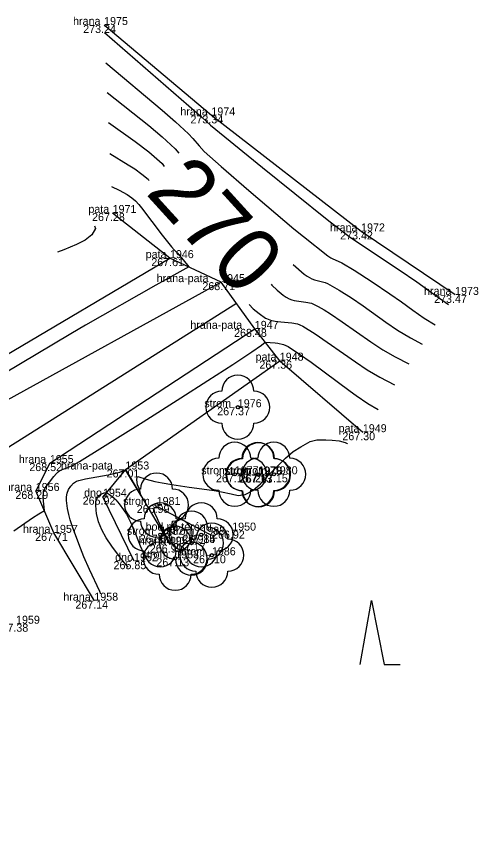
# Model space of a CAD drawing. Extents: x -567962 to -566460, y -1093720 to -1089838.
# Drawn here: x -566686.2 to -566657.3, y -1090086.6 to -1090034.8 of the extents above; entities that cross this region are included whole.
import ezdxf

# ---------------------------------------------------------------- set-up
doc = ezdxf.new("R2010")
doc.units = 0
for name, color, linetype in [('0_osa hráze', 7, 'Continuous'), ('bod_znacka', 7, 'Continuous'), ('cislo_bodu', 7, 'Continuous'), ('hlavni_vrst', 7, 'Continuous'), ('hrana_L', 7, 'Continuous'), ('hrana_P', 7, 'Continuous'), ('kod_bodu', 7, 'Continuous'), ('norm_vrst', 7, 'Continuous'), ('ostatni', 7, 'Continuous'), ('Popis_hl_vrs', 7, 'Continuous'), ('stromy', 7, 'Continuous'), ('Vrstva 1', 7, 'Continuous'), ('vyska_bodu', 7, 'Continuous')]:
    doc.layers.add(name, color=color, linetype=linetype)

# ---------------------------------------------------------------- blocks, each defined once
blk = doc.blocks.new('3.08')
at = {"layer": 'Vrstva 1'}
blk.add_lwpolyline([(-0.07, 0), (0, 0.4), (0.08, 0), (0.18, 0)], dxfattribs=at)

msp = doc.modelspace()

# ---------------------------------------------------------------- linework, layer by layer
at = {"layer": '0_osa hráze'}
msp.add_lwpolyline([(-566672.431, -1090052.714), (-566840.66, -1090158.92), (-566848.661, -1090164.285)], dxfattribs=at)
at = {"layer": 'bod_znacka'}
for p, q in [((-566680.7, -1090035.31), (-566680.7, -1090035.31)), ((-566674, -1090040.96), (-566674, -1090040.96)), ((-566680.17, -1090047.06), (-566680.17, -1090047.06)), ((-566664.65, -1090048.21), (-566664.65, -1090048.21)), ((-566676.59, -1090049.88), (-566676.59, -1090049.88)), ((-566673.39, -1090051.38), (-566673.39, -1090051.38)), ((-566658.78, -1090052.18), (-566658.78, -1090052.18)), ((-566671.29, -1090054.3), (-566671.29, -1090054.3)), ((-566669.73, -1090056.29), (-566669.73, -1090056.29)), ((-566672.35, -1090059.2), (-566672.35, -1090059.2)), ((-566664.54, -1090060.76), (-566664.54, -1090060.76)), ((-566684.09, -1090062.69), (-566684.09, -1090062.69)), ((-566679.37, -1090063.09), (-566679.37, -1090063.09)), ((-566672.54, -1090063.39), (-566672.54, -1090063.39)), ((-566671.09, -1090063.4), (-566671.09, -1090063.4)), ((-566671.05, -1090063.42), (-566671.05, -1090063.42)), ((-566670.1, -1090063.39), (-566670.1, -1090063.39)), ((-566684.97, -1090064.43), (-566684.97, -1090064.43)), ((-566680.77, -1090064.79), (-566680.77, -1090064.79)), ((-566677.42, -1090065.31), (-566677.42, -1090065.31)), ((-566683.83, -1090067.05), (-566683.83, -1090067.05)), ((-566672.7, -1090066.91), (-566672.7, -1090066.91)), ((-566677.19, -1090067.17), (-566677.19, -1090067.17)), ((-566674.63, -1090067.17), (-566674.63, -1090067.17)), ((-566676.6, -1090067.78), (-566676.6, -1090067.78)), ((-566675.24, -1090067.69), (-566675.24, -1090067.69)), ((-566673.97, -1090068.45), (-566673.97, -1090068.45)), ((-566678.83, -1090068.82), (-566678.83, -1090068.82)), ((-566676.26, -1090068.64), (-566676.26, -1090068.64)), ((-566681.31, -1090071.29), (-566681.31, -1090071.29))]:
    msp.add_line(p, q, dxfattribs=at)
at = {"layer": 'hlavni_vrst'}
for points in [[(-566680.425, -1090041.397), (-566678.758, -1090042.593), (-566677.902, -1090043.24), (-566677.073, -1090043.972), (-566676.939, -1090044.147)], [(-566670.263, -1090051.515), (-566670.216, -1090051.563), (-566669.883, -1090051.887), (-566669.515, -1090052.193), (-566669.327, -1090052.323), (-566669.145, -1090052.425), (-566668.978, -1090052.485), (-566668.829, -1090052.528), (-566668.101, -1090052.629), (-566667.757, -1090052.7), (-566667.614, -1090052.752), (-566667.337, -1090052.895), (-566666.956, -1090053.121), (-566666.569, -1090053.361), (-566665.835, -1090053.854), (-566664.044, -1090055.117), (-566663.297, -1090055.602), (-566662.512, -1090056.059), (-566661.665, -1090056.478)]]:
    msp.add_lwpolyline(points, dxfattribs=at)
at = {"layer": 'hrana_L'}
for p, q in [((-566674, -1090040.96), (-566680.7, -1090035.31)), ((-566664.65, -1090048.21), (-566674, -1090040.96)), ((-566676.59, -1090049.88), (-566680.17, -1090047.06)), ((-566658.78, -1090052.18), (-566664.65, -1090048.21)), ((-566691.27, -1090058.57), (-566676.59, -1090049.88)), ((-566673.39, -1090051.38), (-566676.59, -1090049.88)), ((-566673.39, -1090051.38), (-566690.38, -1090060.76)), ((-566671.29, -1090054.3), (-566673.39, -1090051.38)), ((-566684.09, -1090062.69), (-566671.29, -1090054.3)), ((-566669.73, -1090056.29), (-566671.29, -1090054.3)), ((-566679.37, -1090063.09), (-566669.73, -1090056.29)), ((-566669.73, -1090056.29), (-566664.54, -1090060.76)), ((-566684.09, -1090062.69), (-566684.97, -1090064.43)), ((-566679.37, -1090063.09), (-566680.77, -1090064.79)), ((-566679.37, -1090063.09), (-566676.6, -1090067.78)), ((-566683.83, -1090067.05), (-566684.97, -1090064.43)), ((-566681.31, -1090071.29), (-566683.83, -1090067.05))]:
    msp.add_line(p, q, dxfattribs=at)
at = {"layer": 'hrana_P'}
msp.add_line((-566678.83, -1090068.82), (-566680.77, -1090064.79), dxfattribs=at)
at = {"layer": 'norm_vrst'}
for points in [[(-566680.679, -1090035.773), (-566675.404, -1090040.362), (-566674.575, -1090041.096), (-566674.057, -1090041.579), (-566670.809, -1090044.224), (-566666.776, -1090047.471), (-566665.319, -1090048.601), (-566662.271, -1090050.617), (-566661.177, -1090051.366), (-566660.102, -1090052.136), (-566659.757, -1090052.392), (-566659.188, -1090052.788)], [(-566680.593, -1090037.675), (-566677.083, -1090040.64), (-566676.25, -1090041.362), (-566675.43, -1090042.119), (-566675.159, -1090042.413), (-566674.772, -1090042.87), (-566674.444, -1090043.212), (-566673.379, -1090044.16), (-566671.664, -1090045.658), (-566669.985, -1090047.095), (-566668.843, -1090048.053), (-566668.257, -1090048.527), (-566666.72, -1090049.73), (-566666.536, -1090049.865), (-566666.46, -1090049.91), (-566665.844, -1090050.172), (-566665.075, -1090050.642), (-566663.952, -1090051.367), (-566662.849, -1090052.112), (-566662.132, -1090052.62), (-566661.427, -1090053.138), (-566660.701, -1090053.642), (-566660.028, -1090054.039)], [(-566680.51, -1090039.532), (-566677.912, -1090041.594), (-566677.073, -1090042.291), (-566676.254, -1090043.05), (-566676.029, -1090043.319)], [(-566680.338, -1090043.332), (-566679.192, -1090044.041), (-566678.777, -1090044.308), (-566678.337, -1090044.64), (-566677.957, -1090044.949), (-566677.899, -1090045.021)], [(-566680.245, -1090045.402), (-566679.768, -1090045.63), (-566679.258, -1090045.893), (-566678.959, -1090046.104), (-566678.749, -1090046.294), (-566678.541, -1090046.524), (-566678.359, -1090046.742), (-566677.078, -1090048.447), (-566676.493, -1090049.17), (-566676.319, -1090049.367), (-566676.145, -1090049.548), (-566675.766, -1090049.98), (-566675.411, -1090050.433), (-566677.475, -1090051.567), (-566681.854, -1090054.063), (-566682.788, -1090054.611), (-566690.167, -1090059.001)], [(-566681.29, -1090047.856), (-566681.247, -1090048.03), (-566681.465, -1090048.429), (-566681.89, -1090048.753), (-566682.435, -1090049.029), (-566683.215, -1090049.356), (-566683.613, -1090049.506)], [(-566668.898, -1090050.273), (-566668.209, -1090050.876), (-566668.023, -1090051.009), (-566667.722, -1090051.183), (-566667.557, -1090051.246), (-566667.061, -1090051.357), (-566666.886, -1090051.41), (-566666.743, -1090051.463), (-566666.015, -1090051.881), (-566665.257, -1090052.361), (-566664.52, -1090052.855), (-566663.094, -1090053.875), (-566662.371, -1090054.378), (-566661.566, -1090054.87), (-566660.842, -1090055.251)], [(-566671.65, -1090052.778), (-566671.382, -1090053.043), (-566671.025, -1090053.351), (-566670.621, -1090053.632), (-566670.565, -1090053.663), (-566670.255, -1090053.776), (-566669.898, -1090053.834), (-566668.976, -1090053.919), (-566668.625, -1090053.985), (-566668.484, -1090054.041), (-566668.28, -1090054.135), (-566667.522, -1090054.611), (-566665.003, -1090056.368), (-566664.261, -1090056.855), (-566663.487, -1090057.319), (-566662.555, -1090057.803)], [(-566686.336, -1090066.933), (-566685.174, -1090066.118), (-566684.783, -1090065.856), (-566684.433, -1090065.663), (-566684.497, -1090064.863), (-566684.492, -1090064.49), (-566684.486, -1090064.462), (-566684.373, -1090064.246), (-566683.849, -1090063.534), (-566683.684, -1090063.334), (-566683.572, -1090063.231), (-566683.465, -1090063.154), (-566683.255, -1090063.064), (-566683.072, -1090063.006), (-566682.685, -1090062.849), (-566682.24, -1090062.585), (-566678.251, -1090060.104), (-566675.909, -1090058.615), (-566674.221, -1090057.521), (-566672.655, -1090056.521), (-566671.478, -1090055.735), (-566670.875, -1090055.31), (-566670.639, -1090055.131), (-566670.006, -1090055.181), (-566669.844, -1090055.204), (-566669.502, -1090055.282), (-566669.205, -1090055.411), (-566668.499, -1090055.878), (-566667.776, -1090056.383), (-566665.333, -1090058.197), (-566664.967, -1090058.46), (-566664.227, -1090058.956), (-566663.591, -1090059.346)], [(-566680.901, -1090070.882), (-566680.968, -1090070.716), (-566681.616, -1090069.348), (-566681.967, -1090068.555), (-566682.183, -1090068.009), (-566682.659, -1090066.727), (-566682.821, -1090066.242), (-566682.911, -1090065.9), (-566682.985, -1090065.523), (-566683.029, -1090065.195), (-566683.04, -1090065.036), (-566683.041, -1090064.821), (-566683.028, -1090064.664), (-566683.01, -1090064.563), (-566682.919, -1090064.341), (-566682.787, -1090064.132), (-566682.609, -1090063.937), (-566682.422, -1090063.828), (-566682.286, -1090063.774), (-566681.855, -1090063.677), (-566680.454, -1090063.432), (-566679.9, -1090063.307), (-566679.724, -1090063.257), (-566679.394, -1090063.119), (-566678.4, -1090064.733), (-566678.417, -1090064.567), (-566678.494, -1090064.318), (-566678.611, -1090064.057), (-566678.65, -1090063.734), (-566678.643, -1090063.544), (-566678.594, -1090063.525), (-566678.076, -1090063.689), (-566677.525, -1090063.834), (-566677.068, -1090063.927), (-566676.468, -1090064.037), (-566675.378, -1090064.196), (-566674.91, -1090064.251), (-566673.82, -1090064.412), (-566673.358, -1090064.49), (-566672.774, -1090064.611), (-566672.322, -1090064.724), (-566671.881, -1090064.648), (-566671.407, -1090064.393), (-566670.924, -1090063.985), (-566670.349, -1090063.365), (-566669.912, -1090062.918), (-566669.362, -1090062.392), (-566668.895, -1090061.97), (-566668.41, -1090061.673), (-566667.836, -1090061.344), (-566667.405, -1090061.243), (-566666.848, -1090061.233), (-566666.454, -1090061.263), (-566666.014, -1090061.308), (-566665.64, -1090061.408), (-566665.516, -1090061.462), (-566665.495, -1090061.48)], [(-566679.2, -1090069.189), (-566679.453, -1090068.906), (-566679.684, -1090068.615), (-566680.221, -1090067.874), (-566680.568, -1090067.37), (-566680.84, -1090066.868), (-566681.056, -1090066.354), (-566681.171, -1090065.841), (-566681.197, -1090065.623), (-566681.21, -1090065.291), (-566681.208, -1090065.091), (-566681.2, -1090065.025), (-566681.135, -1090064.873), (-566681.022, -1090064.715), (-566680.85, -1090064.616), (-566680.689, -1090064.556), (-566680.555, -1090064.529), (-566680.36, -1090064.663), (-566680.103, -1090064.854), (-566679.969, -1090064.996), (-566679.757, -1090065.242), (-566679.483, -1090065.608), (-566679.308, -1090065.876), (-566679.057, -1090066.386), (-566678.748, -1090067.117), (-566678.447, -1090067.87), (-566678.159, -1090068.507)], [(-566674.01, -1090067.202), (-566674.143, -1090067.123), (-566676.838, -1090065.695), (-566677.232, -1090065.496), (-566677.596, -1090065.482), (-566677.578, -1090065.778), (-566677.438, -1090066.052), (-566677.302, -1090066.354), (-566676.692, -1090067.511), (-566676.544, -1090067.767)]]:
    msp.add_lwpolyline(points, dxfattribs=at)
at = {"layer": 'stromy'}
for centre in [(-566672.35, -1090059.2), (-566672.54, -1090063.39), (-566671.09, -1090063.4), (-566671.05, -1090063.42), (-566670.1, -1090063.39), (-566677.42, -1090065.31), (-566677.19, -1090067.17), (-566674.63, -1090067.17), (-566675.24, -1090067.69), (-566676.26, -1090068.64), (-566673.97, -1090068.45)]:
    msp.add_circle(centre, 0.1, dxfattribs=at)
for centre, start, end in [((-566672.35, -1090058.2), 0, 180), ((-566673.35, -1090059.2), 90, 270), ((-566671.35, -1090059.2), 270, 90), ((-566672.35, -1090060.2), 180, 0), ((-566672.54, -1090062.39), 0, 180), ((-566671.09, -1090062.4), 0, 180), ((-566671.05, -1090062.42), 0, 180), ((-566670.1, -1090062.39), 0, 180), ((-566673.54, -1090063.39), 90, 270), ((-566672.09, -1090063.4), 90, 270), ((-566671.1, -1090063.39), 90, 270), ((-566671.54, -1090063.39), 270, 90), ((-566670.09, -1090063.4), 270, 90), ((-566669.1, -1090063.39), 270, 90), ((-566672.05, -1090063.42), 90, 270), ((-566670.05, -1090063.42), 270, 90), ((-566677.42, -1090064.31), 0, 180), ((-566678.42, -1090065.31), 90, 270), ((-566676.42, -1090065.31), 270, 90), ((-566672.54, -1090064.39), 180, 0), ((-566671.09, -1090064.4), 180, 0), ((-566671.05, -1090064.42), 180, 0), ((-566670.1, -1090064.39), 180, 0), ((-566677.19, -1090066.17), 0, 180), ((-566674.63, -1090066.17), 0, 180), ((-566675.24, -1090066.69), 0, 180), ((-566678.19, -1090067.17), 90, 270), ((-566677.42, -1090066.31), 180, 0), ((-566675.63, -1090067.17), 90, 270), ((-566676.19, -1090067.17), 270, 90), ((-566673.97, -1090067.45), 0, 180), ((-566673.63, -1090067.17), 270, 90), ((-566676.26, -1090067.64), 0, 180), ((-566676.24, -1090067.69), 90, 270), ((-566674.24, -1090067.69), 270, 90), ((-566674.97, -1090068.45), 90, 270), ((-566672.97, -1090068.45), 270, 90), ((-566677.26, -1090068.64), 90, 270), ((-566675.26, -1090068.64), 270, 90), ((-566677.19, -1090068.17), 180, 0), ((-566674.63, -1090068.17), 180, 0), ((-566675.24, -1090068.69), 180, 0), ((-566676.26, -1090069.64), 180, 0), ((-566673.97, -1090069.45), 180, 0)]:
    msp.add_arc(centre, 1, start, end, dxfattribs=at)

# ---------------------------------------------------------------- block references
at = {"layer": 'ostatni', "xscale": 10, "yscale": 10}
msp.add_blockref('3.08', (-566664.006, -1090075.286), dxfattribs=at)

# ---------------------------------------------------------------- texts
at = {"layer": 'cislo_bodu'}
for s, p in [('1975', (-566680.7, -1090035.31)), ('1974', (-566674, -1090040.96)), ('1971', (-566680.17, -1090047.06)), ('1972', (-566664.65, -1090048.21)), ('1946', (-566676.59, -1090049.88)), ('1945', (-566673.39, -1090051.38)), ('1973', (-566658.78, -1090052.18)), ('1947', (-566671.29, -1090054.3)), ('1948', (-566669.73, -1090056.29)), ('1976', (-566672.35, -1090059.2)), ('1949', (-566664.54, -1090060.76)), ('1955', (-566684.09, -1090062.69)), ('1953', (-566679.37, -1090063.09)), ('1977', (-566672.54, -1090063.39)), ('1979', (-566671.09, -1090063.4)), ('1978', (-566671.05, -1090063.42)), ('1980', (-566670.1, -1090063.39)), ('1956', (-566684.97, -1090064.43)), ('1954', (-566680.77, -1090064.79)), ('1981', (-566677.42, -1090065.31)), ('1957', (-566683.83, -1090067.05)), ('1950', (-566672.7, -1090066.91)), ('1982', (-566677.19, -1090067.17)), ('1985', (-566674.63, -1090067.17)), ('1951', (-566676.6, -1090067.78)), ('1984', (-566675.24, -1090067.69)), ('1986', (-566673.97, -1090068.45)), ('1952', (-566678.83, -1090068.82)), ('1983', (-566676.26, -1090068.64)), ('1958', (-566681.31, -1090071.29)), ('1959', (-566686.2, -1090072.73))]:
    msp.add_text(s, height=0.5, dxfattribs=at).set_placement(p)
at = {"layer": 'kod_bodu'}
for s, p in [('hrana', (-566682.637, -1090035.31)), ('hrana', (-566675.937, -1090040.96)), ('pata', (-566681.682, -1090047.06)), ('hrana', (-566666.587, -1090048.21)), ('pata', (-566678.102, -1090049.88)), ('hrana-pata', (-566677.413, -1090051.38)), ('hrana', (-566660.717, -1090052.18)), ('hrana-pata', (-566675.313, -1090054.3)), ('pata', (-566671.242, -1090056.29)), ('strom', (-566674.444, -1090059.2)), ('pata', (-566666.052, -1090060.76)), ('hrana', (-566686.027, -1090062.69)), ('hrana-pata', (-566683.393, -1090063.09)), ('strom', (-566674.634, -1090063.39)), ('strom', (-566673.184, -1090063.4)), ('strom', (-566672.194, -1090063.39)), ('strom', (-566673.144, -1090063.42)), ('hrana', (-566686.907, -1090064.43)), ('dno', (-566681.951, -1090064.79)), ('strom', (-566679.514, -1090065.31)), ('hrana', (-566685.767, -1090067.05)), ('bod na terénu', (-566678.109, -1090066.91)), ('strom', (-566679.284, -1090067.17)), ('strom', (-566676.724, -1090067.17)), ('hrana', (-566678.537, -1090067.78)), ('strom', (-566677.334, -1090067.69)), ('strom', (-566676.064, -1090068.45)), ('dno', (-566680.011, -1090068.82)), ('strom', (-566678.354, -1090068.64)), ('hrana', (-566683.247, -1090071.29))]:
    msp.add_text(s, height=0.5, dxfattribs=at).set_placement(p)
at = {"layer": 'Popis_hl_vrs'}
msp.add_text('270', height=4, rotation=312.3021, dxfattribs=at).set_placement((-566678.173, -1090045.811))
at = {"layer": 'vyska_bodu'}
for s, p in [('273.24', (-566682.007, -1090035.81)), ('273.34', (-566675.307, -1090041.46)), ('267.28', (-566681.453, -1090047.56)), ('273.42', (-566665.957, -1090048.71)), ('267.61', (-566677.753, -1090050.38)), ('268.71', (-566674.565, -1090051.88)), ('273.47', (-566660.089, -1090052.68)), ('268.48', (-566672.583, -1090054.8)), ('267.36', (-566671.002, -1090056.79)), ('267.37', (-566673.635, -1090059.7)), ('267.30', (-566665.821, -1090061.26)), ('268.52', (-566685.371, -1090063.19)), ('267.01', (-566680.543, -1090063.59)), ('267.15', (-566673.715, -1090063.89)), ('267.13', (-566672.265, -1090063.9)), ('267.13', (-566672.225, -1090063.92)), ('267.15', (-566671.275, -1090063.89)), ('268.29', (-566686.24, -1090064.93)), ('265.92', (-566682.04, -1090065.29)), ('266.99', (-566678.666, -1090065.81)), ('267.71', (-566685.007, -1090067.55)), ('266.92', (-566673.958, -1090067.41)), ('267.00', (-566678.469, -1090067.67)), ('267.15', (-566675.805, -1090067.67)), ('266.99', (-566677.846, -1090068.28)), ('267.17', (-566676.417, -1090068.19)), ('267.10', (-566675.143, -1090068.95)), ('265.85', (-566680.111, -1090069.32)), ('267.13', (-566677.435, -1090069.14)), ('267.14', (-566682.497, -1090071.79)), ('267.38', (-566687.483, -1090073.23))]:
    msp.add_text(s, height=0.5, dxfattribs=at).set_placement(p)

doc.saveas('drawing.dxf')
